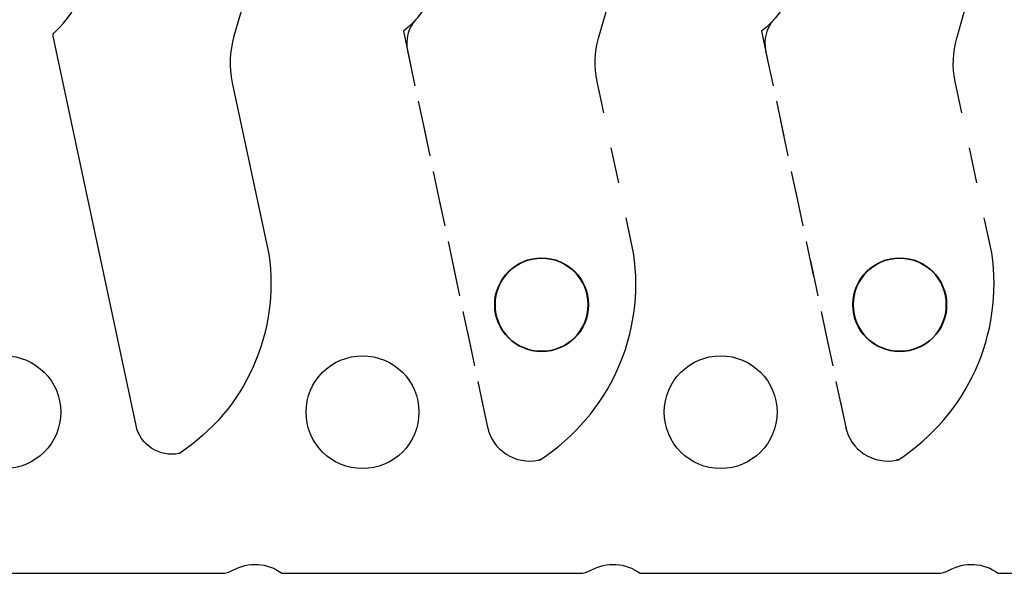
# Model space of a CAD drawing. Header units: inches. Extents: x 3 to 289, y 4 to 291.
# Tile 572 of 634: x 181.24 to 183.99, y 141.4 to 142.95. Entities that reach past the tile are written whole.
import ezdxf

# ---------------------------------------------------------------- set-up
doc = ezdxf.new("R2010")
doc.units = ezdxf.units.IN
doc.header["$LTSCALE"] = 0.5
doc.header["$MEASUREMENT"] = 0
doc.linetypes.add('HIDDEN', pattern=[0.225, 0.15, -0.075])
doc.layers.add('DBU', color=7, linetype='Continuous')

msp = doc.modelspace()

# ---------------------------------------------------------------- linework, layer by layer
at = {"layer": 'DBU', "color": 30, "linetype": 'Continuous'}
for p, q in [((181.919, 143.176), (181.8405, 142.9021)), ((181.5671, 141.8146), (181.336, 142.9022)), ((181.836, 142.772), (181.9377, 142.2934)), ((180.9746, 141.402), (181.806, 141.402)), ((181.9746, 141.402), (182.806, 141.402)), ((182.9746, 141.402), (183.806, 141.402)), ((183.9746, 141.402), (184.806, 141.402))]:
    msp.add_line(p, q, dxfattribs=at)
at = {"layer": 'DBU', "color": 254, "linetype": 'HIDDEN'}
for p, q in [((182.8588, 142.8968), (182.9373, 143.1707)), ((182.8588, 142.8968), (182.9373, 143.1707)), ((183.8588, 142.8968), (183.9373, 143.1707)), ((183.8588, 142.8968), (183.9373, 143.1707)), ((182.3136, 142.9159), (182.5486, 141.8106)), ((183.3136, 142.9159), (183.5486, 141.8106)), ((182.3252, 142.8615), (182.5486, 141.8106)), ((183.3252, 142.8615), (183.5486, 141.8106)), ((182.9564, 142.2968), (182.8545, 142.776)), ((182.9564, 142.2968), (182.8545, 142.776)), ((183.9564, 142.2968), (183.8545, 142.776)), ((183.9564, 142.2968), (183.8545, 142.776))]:
    msp.add_line(p, q, dxfattribs=at)
at = {"layer": 'DBU', "color": 30, "linetype": 'Continuous'}
for centre, radius in [((182.6996, 142.152), 0.131), ((182.6996, 142.152), 0.13), ((183.6996, 142.152), 0.131), ((183.6996, 142.152), 0.13), ((181.1996, 141.852), 0.1575), ((182.1996, 141.852), 0.1575), ((183.1996, 141.852), 0.1575)]:
    msp.add_circle(centre, radius, dxfattribs=at)
at = {"layer": 'DBU', "color": 6, "linetype": 'Continuous', "extrusion": (0, 0, -1)}
for centre in [(-182.6996, 142.152), (-183.6996, 142.152)]:
    msp.add_circle(centre, 0.13, dxfattribs=at)
at = {"layer": 'DBU', "color": 30, "linetype": 'Continuous'}
for centre, radius, start, end in [((181.16, 143.1131), 0.269, 311.8347, 72.1653), ((182.0991, 142.8279), 0.269, 164, 192), ((182.3778, 142.2104), 0.585, 302.9234, 8.4907), ((183.3778, 142.2104), 0.585, 302.9234, 8.4907), ((182.6659, 141.8356), 0.12, 192, 282.0043), ((183.6659, 141.8356), 0.12, 192, 282.0043), ((182.6665, 141.833), 0.1174, 282.0043, 284.4452), ((183.6665, 141.833), 0.1174, 282.0043, 284.4452), ((181.806, 141.4645), 0.0625, 270, 299.9264), ((182.806, 141.4645), 0.0625, 270, 299.9264), ((183.806, 141.4645), 0.0625, 270, 299.9264)]:
    msp.add_arc(centre, radius, start, end, dxfattribs=at)
at = {"layer": 'DBU', "color": 30, "linetype": 'Continuous', "extrusion": (0, 0, -1)}
for centre, radius, start, end in [((-182.16, 143.1131), 0.25, 103.9254, 232.0746), ((-183.16, 143.1131), 0.25, 103.9254, 232.0746), ((-181.3467, 142.9045), 0.011, 348, 48.1653), ((-183.0991, 142.8279), 0.25, 348, 16), ((-184.0991, 142.8279), 0.25, 348, 16), ((-181.3778, 142.2104), 0.566, 171.5678, 236.7521), ((-181.6659, 141.8356), 0.101, 257.9957, 348), ((-181.6665, 141.833), 0.0984, 257.2924, 257.9957), ((-181.8996, 141.302), 0.125, 60.0736, 126.8699), ((-182.8996, 141.302), 0.125, 60.0736, 126.8699), ((-183.8996, 141.302), 0.125, 60.0736, 126.8699)]:
    msp.add_arc(centre, radius, start, end, dxfattribs=at)
at = {"layer": 'DBU', "color": 6, "linetype": 'Continuous'}
for centre, radius, start, end in [((182.423, 142.8823), 0.1, 138.7268, 192), ((183.423, 142.8823), 0.1, 138.7268, 192), ((182.3778, 142.2104), 0.585, 302.9234, 8.4907), ((183.3778, 142.2104), 0.585, 302.9234, 8.4907), ((182.6659, 141.8356), 0.12, 192, 282.0043), ((183.6659, 141.8356), 0.12, 192, 282.0043)]:
    msp.add_arc(centre, radius, start, end, dxfattribs=at)
at = {"layer": 'DBU', "color": 6, "linetype": 'Continuous', "extrusion": (0, 0, -1)}
for centre, radius, start, end in [((-183.0991, 142.8279), 0.25, 348, 16), ((-184.0991, 142.8279), 0.25, 348, 16), ((-182.6665, 141.833), 0.1174, 255.5548, 257.9957), ((-183.6665, 141.833), 0.1174, 255.5548, 257.9957)]:
    msp.add_arc(centre, radius, start, end, dxfattribs=at)

doc.saveas('drawing.dxf')
